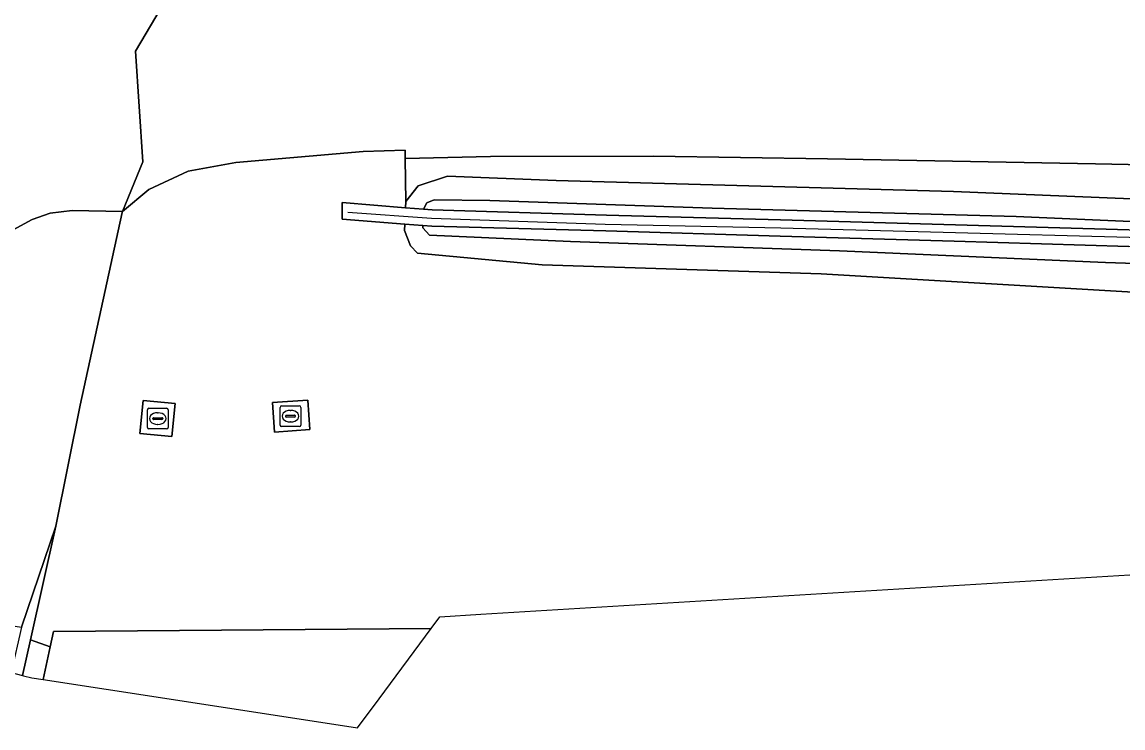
# Model space of a CAD drawing. Extents: x 161483 to 162250, y 379484 to 380833.
# Drawn here: x 161515.5 to 161568.6, y 379498.6 to 379532.6 of the extents above; entities that cross this region are included whole.
import ezdxf

# ---------------------------------------------------------------- set-up
doc = ezdxf.new("R2010")
doc.units = 0
for name, color, linetype in [('IMGEO_Berm_groen', 7, 'Continuous'), ('IMGEO_Erf', 7, 'Continuous'), ('IMGEO_Fietspad_open', 7, 'Continuous'), ('IMGEO_Geluidsscherm', 7, 'Continuous'), ('IMGEO_Grasland_overig', 7, 'Continuous'), ('IMGEO_Muur', 7, 'Continuous'), ('IMGEO_Rijbaan_autoweg', 7, 'Continuous'), ('IMGEO_Rijbaan_lokaal_open', 7, 'Continuous'), ('IMGEO_Rijbaan_regionaal_gesloten', 7, 'Continuous'), ('IMGEO_Rioolput', 7, 'Continuous'), ('IMGEO_Terreindeel_gesloten', 7, 'Continuous'), ('IMGEO_Voetpad_open', 7, 'Continuous')]:
    doc.layers.add(name, color=color, linetype=linetype)

msp = doc.modelspace()

# ---------------------------------------------------------------- linework, layer by layer
at = {"layer": 'IMGEO_Berm_groen'}
msp.add_lwpolyline([(161619.066, 379523.924), (161602.861, 379524.524), (161589.784, 379525.14), (161578.313, 379525.579), (161567.274, 379525.806), (161554.37, 379526.035), (161545.979, 379526.165), (161538.121, 379526.148), (161534.015, 379526.05), (161534.041, 379523.976), (161534.645, 379524.747), (161536.054, 379525.199), (161541.288, 379524.989), (161560.437, 379524.464), (161580.319, 379523.639), (161601.879, 379523.107), (161612.282, 379522.568)], close=True, dxfattribs=at)
at = {"layer": 'IMGEO_Erf'}
msp.add_lwpolyline([(161535.26, 379503.392), (161517.066, 379503.247), (161516.906, 379502.508), (161516.567, 379500.936), (161516.567, 379500.936), (161522.637, 379500), (161531.72, 379498.6), (161532.754, 379500), (161535.26, 379503.392)], dxfattribs=at)
at = {"layer": 'IMGEO_Fietspad_open'}
msp.add_lwpolyline([(161518.344, 379514.157), (161520.381, 379523.454), (161520.391, 379523.497), (161517.963, 379523.554), (161516.904, 379523.416), (161516.038, 379523.114), (161515.116, 379522.619), (161514.244, 379521.947), (161514.503, 379521.957), (161514.799, 379521.798), (161514.997, 379521.433), (161514.671, 379518.288), (161513.975, 379511.962), (161513.854, 379510.962), (161512.488, 379503.926), (161515.523, 379503.456), (161517.174, 379508.335)], close=True, dxfattribs=at)
at = {"layer": 'IMGEO_Geluidsscherm'}
msp.add_lwpolyline([(161531.257, 379523.464), (161535.277, 379523.178), (161543.655, 379522.892), (161552.121, 379522.714), (161560.534, 379522.482), (161568.894, 379522.268), (161577.361, 379522.019), (161585.739, 379521.716), (161594.135, 379521.412), (161602.173, 379521.161)], dxfattribs=at)
at = {"layer": 'IMGEO_Grasland_overig'}
for points in [[(161570.192, 379519.541), (161554.06, 379520.49), (161540.609, 379520.932), (161534.605, 379521.496), (161534.264, 379521.852), (161533.975, 379522.583), (161533.99, 379522.895), (161530.974, 379523.131), (161530.97, 379523.935), (161534.027, 379523.685), (161534.041, 379523.976), (161534.015, 379526.05), (161534.014, 379526.46), (161531.995, 379526.388), (161525.852, 379525.872), (161523.548, 379525.454), (161521.659, 379524.564), (161520.391, 379523.497), (161520.381, 379523.454), (161518.344, 379514.157), (161517.174, 379508.335), (161515.957, 379502.852), (161516.906, 379502.508), (161517.066, 379503.247), (161535.26, 379503.392)], [(161535.26, 379503.392), (161535.68, 379503.96), (161537.661, 379504.081), (161585.89, 379507.02), (161618.321, 379505.444), (161635.83, 379504.59), (161650.163, 379504.893), (161652.358, 379505.869), (161655.823, 379505.869), (161667.876, 379505.596), (161673.456, 379505.386), (161691.141, 379505.76), (161690.798, 379506.158), (161690.671, 379506.285), (161690.612, 379507.533), (161691.019, 379508.405), (161691.731, 379509.032), (161694.308, 379509.481), (161726.086, 379508.91), (161747.014, 379508.686)]]:
    msp.add_lwpolyline(points, dxfattribs=at)
for points in [[(161534.898, 379523.613), (161535.059, 379523.927), (161535.416, 379524.071), (161538.095, 379524.029), (161548.813, 379523.664), (161563.46, 379523.263), (161574.875, 379522.758), (161587.987, 379522.332), (161600.777, 379521.798), (161614.708, 379521.378), (161612.282, 379522.568), (161601.879, 379523.107), (161580.319, 379523.639), (161560.437, 379524.464), (161541.288, 379524.989), (161536.054, 379525.199), (161534.645, 379524.747), (161534.041, 379523.976), (161534.027, 379523.685)], [(161614.708, 379521.378), (161600.777, 379521.798), (161587.987, 379522.332), (161574.875, 379522.758), (161563.46, 379523.263), (161548.813, 379523.664), (161538.095, 379524.029), (161535.416, 379524.071), (161535.059, 379523.927), (161534.898, 379523.613), (161535.321, 379523.579), (161543.707, 379523.32), (161552.103, 379523.097), (161560.534, 379522.857), (161568.894, 379522.625), (161577.298, 379522.384), (161585.712, 379522.134), (161594.107, 379521.813), (161602.468, 379521.474), (161610.816, 379521.193)], [(161607.583, 379519.662), (161601.803, 379519.891), (161593.211, 379520.301), (161582.261, 379520.558), (161567.756, 379521.049), (161554.948, 379521.601), (161541.979, 379522.063), (161535.191, 379522.356), (161534.868, 379522.711), (161534.859, 379522.827), (161533.99, 379522.895), (161533.975, 379522.583), (161534.264, 379521.852), (161534.605, 379521.496), (161540.609, 379520.932), (161554.06, 379520.49), (161570.192, 379519.541), (161587.806, 379518.635), (161600.476, 379517.818), (161606.311, 379517.098)], [(161534.859, 379522.827), (161534.868, 379522.711), (161535.191, 379522.356), (161541.979, 379522.063), (161554.948, 379521.601), (161567.756, 379521.049), (161582.261, 379520.558), (161593.211, 379520.301), (161601.803, 379519.891), (161607.583, 379519.662), (161610.87, 379520.381), (161602.444, 379520.697), (161594.084, 379521.036), (161585.697, 379521.357), (161577.257, 379521.607), (161568.879, 379521.821), (161560.466, 379522.079), (161552.079, 379522.32), (161543.675, 379522.57), (161535.297, 379522.793)], [(161521.232, 379512.796), (161521.382, 379514.391), (161522.924, 379514.246), (161522.774, 379512.651)], [(161527.717, 379512.869), (161527.616, 379514.286), (161529.32, 379514.407), (161529.421, 379512.99)]]:
    msp.add_lwpolyline(points, close=True, dxfattribs=at)
at = {"layer": 'IMGEO_Muur'}
msp.add_lwpolyline([(161568.894, 379522.625), (161560.534, 379522.857), (161552.103, 379523.097), (161543.707, 379523.32), (161535.321, 379523.579), (161534.898, 379523.613), (161534.027, 379523.685), (161530.97, 379523.935), (161530.974, 379523.131), (161533.99, 379522.895), (161534.859, 379522.827), (161535.297, 379522.793), (161543.675, 379522.57), (161552.079, 379522.32), (161560.466, 379522.079), (161568.879, 379521.821)], dxfattribs=at)
at = {"layer": 'IMGEO_Rijbaan_autoweg'}
msp.add_lwpolyline([(161522.977, 379534.554), (161521.019, 379531.238), (161521.376, 379525.89), (161520.391, 379523.497), (161521.659, 379524.564), (161523.548, 379525.454), (161525.852, 379525.872), (161531.995, 379526.388), (161534.014, 379526.46), (161534.015, 379526.05), (161538.121, 379526.148), (161545.979, 379526.165), (161554.37, 379526.035), (161567.274, 379525.806), (161578.313, 379525.579)], dxfattribs=at)
at = {"layer": 'IMGEO_Rijbaan_lokaal_open'}
msp.add_lwpolyline([(161515.032, 379501.268), (161515.575, 379501.132), (161515.957, 379502.852), (161517.174, 379508.335), (161515.523, 379503.456), (161515.032, 379501.268)], dxfattribs=at)
at = {"layer": 'IMGEO_Rijbaan_regionaal_gesloten'}
msp.add_lwpolyline([(161515.116, 379522.619), (161516.038, 379523.114), (161516.904, 379523.416), (161517.963, 379523.554), (161520.391, 379523.497), (161521.376, 379525.89), (161521.019, 379531.238), (161522.977, 379534.554), (161523.146, 379535.235), (161521.029, 379535.072), (161519.864, 379535.128), (161516.964, 379535.199), (161511.285, 379535.803)], dxfattribs=at)
msp.add_lwpolyline([(161515.116, 379522.619), (161516.038, 379523.114), (161516.904, 379523.416), (161517.963, 379523.554), (161520.391, 379523.497), (161521.376, 379525.89), (161521.019, 379531.238), (161522.977, 379534.554), (161523.146, 379535.235), (161521.029, 379535.072), (161519.864, 379535.128), (161516.964, 379535.199), (161511.285, 379535.803)], dxfattribs=at)
at = {"layer": 'IMGEO_Rioolput'}
for p, q in [((161528.058, 379514.133), (161528.91, 379514.133)), ((161521.59, 379513.091), (161521.59, 379513.943)), ((161521.665, 379514.017), (161522.517, 379514.017)), ((161521.892, 379513.56), (161522.29, 379513.56)), ((161522.078, 379513.797), (161522.103, 379513.797)), ((161522.591, 379513.943), (161522.591, 379513.091)), ((161527.983, 379513.207), (161527.983, 379514.059)), ((161528.242, 379513.627), (161528.242, 379513.639)), ((161528.68, 379513.59), (161528.282, 379513.59)), ((161528.285, 379513.676), (161528.683, 379513.676)), ((161528.471, 379513.913), (161528.496, 379513.913)), ((161528.726, 379513.639), (161528.726, 379513.627)), ((161528.984, 379514.059), (161528.984, 379513.207)), ((161522.517, 379513.017), (161521.665, 379513.017)), ((161521.849, 379513.511), (161521.849, 379513.523)), ((161522.287, 379513.474), (161521.889, 379513.474)), ((161522.101, 379513.237), (161522.076, 379513.237)), ((161522.333, 379513.523), (161522.333, 379513.511)), ((161528.91, 379513.133), (161528.058, 379513.133)), ((161528.494, 379513.353), (161528.469, 379513.353))]:
    msp.add_line(p, q, dxfattribs=at)
for points in [[(161528.058, 379514.133), (161528.91, 379514.133)], [(161521.59, 379513.091), (161521.59, 379513.943)], [(161521.665, 379514.017), (161522.517, 379514.017)], [(161522.591, 379513.943), (161522.591, 379513.091)], [(161527.983, 379513.207), (161527.983, 379514.059)], [(161528.984, 379514.059), (161528.984, 379513.207)], [(161522.517, 379513.017), (161521.665, 379513.017)], [(161528.91, 379513.133), (161528.058, 379513.133)]]:
    msp.add_lwpolyline(points, dxfattribs=at)
for centre, radius, start, end in [((161528.06, 379514.057), 0.0765, 91.552, 178.448), ((161528.06, 379514.057), 0.0765, 91.552, 178.448), ((161528.908, 379514.057), 0.0765, 1.552, 88.448), ((161528.908, 379514.057), 0.0765, 1.552, 88.448), ((161521.667, 379513.941), 0.0765, 91.552, 178.448), ((161521.667, 379513.941), 0.0765, 91.552, 178.448), ((161521.889, 379513.52), 0.0403, 85.8775, 175.7526), ((161522.294, 379513.522), 0.0386, 1.7309, 96.639), ((161522.515, 379513.941), 0.0765, 1.552, 88.448), ((161522.515, 379513.941), 0.0765, 1.552, 88.448), ((161528.282, 379513.636), 0.0403, 85.8775, 175.7526), ((161528.279, 379513.626), 0.0366, 178.938, 274.7102), ((161528.683, 379513.633), 0.043, 264.8664, 352.4533), ((161528.687, 379513.638), 0.0386, 1.7309, 96.639), ((161521.667, 379513.093), 0.0765, 181.552, 268.448), ((161521.667, 379513.093), 0.0765, 181.552, 268.448), ((161521.886, 379513.51), 0.0366, 178.938, 274.7102), ((161522.29, 379513.517), 0.043, 264.8664, 352.4533), ((161522.515, 379513.093), 0.0765, 271.552, 358.448), ((161522.515, 379513.093), 0.0765, 271.552, 358.448), ((161528.06, 379513.209), 0.0765, 181.552, 268.448), ((161528.06, 379513.209), 0.0765, 181.552, 268.448), ((161528.908, 379513.209), 0.0765, 271.552, 358.448), ((161528.908, 379513.209), 0.0765, 271.552, 358.448)]:
    msp.add_arc(centre, radius, start, end, dxfattribs=at)
for centre, major_axis, ratio, start_param, end_param in [((161522.077, 379513.517), (-0.387, 0.002), 0.722429, 4.712389, 7.853982), ((161522.102, 379513.517), (-0.39, 0.002), 0.717154, 1.570796, 4.712389), ((161528.47, 379513.633), (-0.387, 0.002), 0.722429, 4.712389, 7.853982), ((161528.495, 379513.633), (-0.39, 0.002), 0.717154, 1.570796, 4.712389)]:
    msp.add_ellipse(centre, major_axis=major_axis, ratio=ratio, start_param=start_param, end_param=end_param, dxfattribs=at)
at = {"layer": 'IMGEO_Terreindeel_gesloten'}
for points in [[(161521.232, 379512.796), (161522.774, 379512.651), (161522.924, 379514.246), (161521.382, 379514.391)], [(161527.717, 379512.869), (161529.421, 379512.99), (161529.32, 379514.407), (161527.616, 379514.286)]]:
    msp.add_lwpolyline(points, close=True, dxfattribs=at)
at = {"layer": 'IMGEO_Voetpad_open'}
msp.add_lwpolyline([(161515.575, 379501.132), (161515.615, 379501.122), (161516.02, 379501.02), (161516.567, 379500.936), (161516.567, 379500.936), (161516.906, 379502.508), (161515.957, 379502.852), (161515.575, 379501.132)], dxfattribs=at)

doc.saveas('drawing.dxf')
